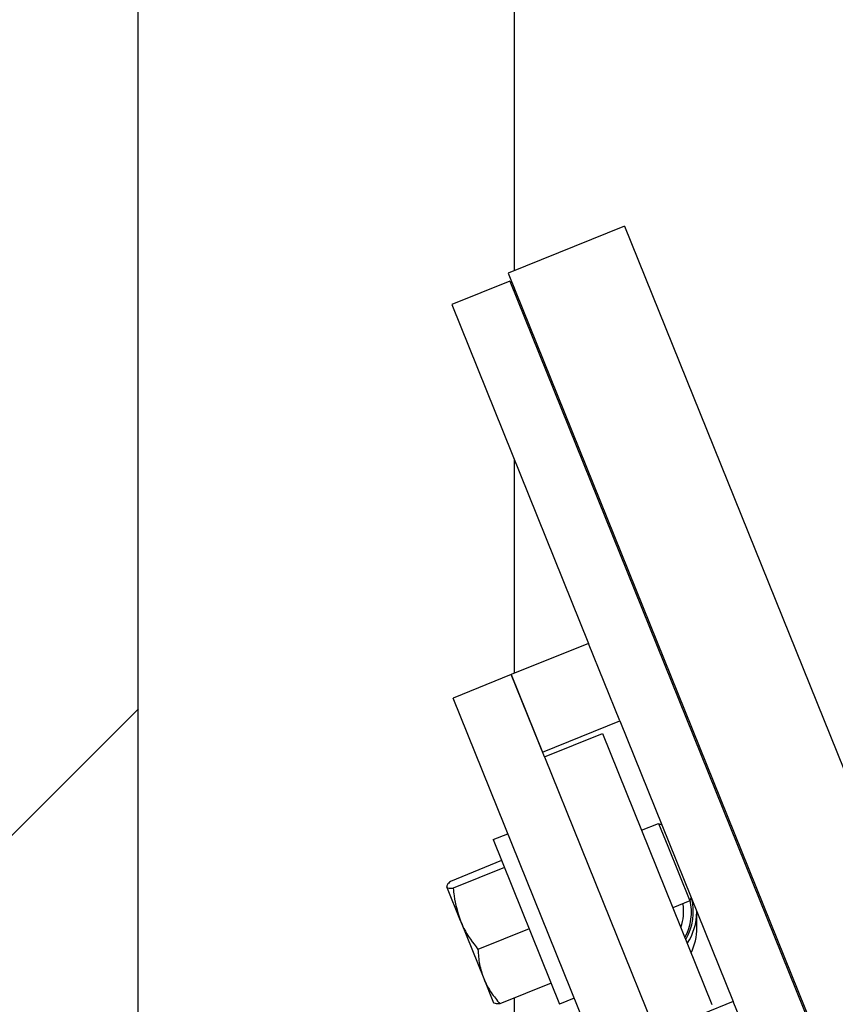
# Model space of a CAD drawing. Header units: inches. Extents: x 170 to 284, y 215 to 248.
# Tile 835 of 1056: x 235.267 to 235.434, y 224.36 to 224.562. Entities that reach past the tile are written whole.
import ezdxf

# ---------------------------------------------------------------- set-up
doc = ezdxf.new("R2010")
doc.units = ezdxf.units.IN
doc.header["$LTSCALE"] = 0.25
doc.header["$MEASUREMENT"] = 0
doc.layers.add('RH TOP OF HOOD', color=7, linetype='Continuous')

msp = doc.modelspace()

# ---------------------------------------------------------------- hatches: boundary and pattern name
at = {"layer": 'RH TOP OF HOOD'}
h = msp.add_hatch(dxfattribs=at)
h.set_pattern_fill('ANSI31', color=256, style=0)
h.set_pattern_definition([(45, (2.707916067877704, 14.11108102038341), (-0.08838834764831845, 0.08838834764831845), [])])
h.paths.add_polyline_path([(234.7754488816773, 224.1133359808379), (235.2910738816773, 224.1133359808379), (235.2910738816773, 225.5900686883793), (235.0545797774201, 225.5900686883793), (235.0545797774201, 225.6547275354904), (235.0161645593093, 225.5213686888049), (235.0161645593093, 225.5900686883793), (234.7754488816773, 225.5900686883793)])
h = msp.add_hatch(dxfattribs=at)
h.set_pattern_fill('ANSI31', color=256, scale=0.34241245, angle=2.8e-322, style=0)
h.set_pattern_definition([(45, (225.4529552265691, 218.4993357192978), (-0.03026527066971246, 0.03026527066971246), [])])
edge = h.paths.add_edge_path(flags=0)
edge.add_arc((235.7395956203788, 224.3915581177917), 0.021400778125, 89.9999999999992, 390.52248781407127, ccw=False)
edge.add_line((235.7395956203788, 224.4129588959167), (235.8123582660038, 224.4129588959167))
edge.add_arc((235.8123582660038, 224.8238538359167), 0.4108949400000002, 270, 450.0000000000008)
edge.add_line((235.8123582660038, 225.2347487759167), (235.3287006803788, 225.2347487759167))
edge.add_arc((235.3287006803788, 225.2390289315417), 0.004280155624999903, 180.0000000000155, 269.9999999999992, ccw=False)
edge.add_line((235.3244205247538, 225.2390289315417), (235.3244205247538, 225.2818304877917))
edge.add_arc((235.3287006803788, 225.2818304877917), 0.004280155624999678, 360, 540, ccw=False)
edge.add_line((235.3329808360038, 225.2818304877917), (235.3329808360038, 225.2390289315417))
edge.add_line((235.3329808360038, 225.2390289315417), (235.3297484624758, 225.2390289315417))
edge.add_line((235.3297484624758, 225.2390289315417), (235.3297484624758, 225.2818304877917))
edge.add_arc((235.3287006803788, 225.2818304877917), 0.001047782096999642, 360, 540.0000000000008)
edge.add_line((235.3276528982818, 225.2818304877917), (235.3276528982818, 225.2390289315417))
edge.add_arc((235.3287006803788, 225.2390289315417), 0.001047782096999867, 180, 270)
edge.add_line((235.3287006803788, 225.2379811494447), (235.8123582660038, 225.2379811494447))
edge.add_arc((235.8123582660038, 224.8238538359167), 0.4141273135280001, 269.9999999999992, 450, ccw=False)
edge.add_line((235.8123582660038, 224.4097265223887), (235.7395956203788, 224.4097265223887))
edge.add_arc((235.7395956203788, 224.3915581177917), 0.018168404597, 450.0000000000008, 750.5224878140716)
edge.add_arc((235.754343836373, 224.4002532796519), 0.001047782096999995, 390.5224878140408, 495.0000000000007)
edge.add_line((235.753602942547, 224.4009941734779), (235.7449077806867, 224.3922990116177))
edge.add_line((235.7449077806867, 224.3922990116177), (235.7426221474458, 224.3945846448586))
edge.add_line((235.7426221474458, 224.3945846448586), (235.751317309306, 224.4032798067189))
edge.add_arc((235.754343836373, 224.4002532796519), 0.004280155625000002, 390.522487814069, 495.0000000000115, ccw=False)

# ---------------------------------------------------------------- linework, layer by layer
for p, q in [((235.2910688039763, 220.0917137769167), (235.2910688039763, 225.5747237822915)), ((235.3681116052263, 225.1856836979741), (235.3681116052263, 224.5101060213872)), ((235.2910688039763, 224.2681184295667), (235.2910688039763, 225.0592623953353)), ((235.3907432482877, 224.5192497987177), (235.3669323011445, 224.5096295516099)), ((235.3907432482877, 224.5192497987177), (235.4548782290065, 224.3605101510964)), ((235.367243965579, 224.5080261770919), (235.3553384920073, 224.503216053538)), ((235.3669323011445, 224.5096295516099), (235.4310672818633, 224.3508899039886)), ((235.367243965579, 224.5080261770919), (235.4313789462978, 224.3492865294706)), ((235.3681116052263, 224.5067106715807), (235.3681116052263, 224.5058786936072)), ((235.3553384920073, 224.503216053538), (235.3833975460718, 224.4337674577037)), ((235.3681116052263, 224.4716014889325), (235.3681116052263, 224.4275915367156)), ((235.3833975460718, 224.4337674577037), (235.3675235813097, 224.4273539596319)), ((235.3898110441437, 224.4178934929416), (235.3833975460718, 224.4337674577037)), ((235.3675235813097, 224.4273539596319), (235.3556181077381, 224.4225438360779)), ((235.3675235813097, 224.4273539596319), (235.3739370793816, 224.4114799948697)), ((235.3743379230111, 224.4104878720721), (235.3675235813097, 224.4273539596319)), ((235.3916940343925, 224.3332527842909), (235.3556181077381, 224.4225438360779)), ((235.3739370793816, 224.4114799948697), (235.3898110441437, 224.4178934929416)), ((235.3898110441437, 224.4178934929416), (235.4130599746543, 224.3603503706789)), ((235.3743379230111, 224.4104878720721), (235.3862433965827, 224.415297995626)), ((235.3862433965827, 224.415297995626), (235.4086906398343, 224.3597391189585)), ((235.3743379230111, 224.4104878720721), (235.3967851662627, 224.3549289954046)), ((235.3942602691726, 224.3954555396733), (235.3977271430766, 224.3968562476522)), ((235.3977271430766, 224.3968562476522), (235.3984314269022, 224.3965572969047)), ((235.3977271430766, 224.3968562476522), (235.3996224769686, 224.3921651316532)), ((235.3638288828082, 224.3935378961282), (235.366844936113, 224.3947564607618)), ((235.3638288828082, 224.3935378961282), (235.3774511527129, 224.3598215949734)), ((235.3996224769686, 224.3921651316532), (235.4041406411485, 224.38098228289)), ((235.3655714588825, 224.3892248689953), (235.3550785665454, 224.3849854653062)), ((235.3661386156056, 224.3878211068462), (235.3556457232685, 224.3835817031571)), ((235.3571166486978, 224.3768795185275), (235.3542987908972, 224.3838539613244)), ((235.4041406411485, 224.38098228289), (235.4006737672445, 224.3795815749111)), ((235.4044395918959, 224.3816865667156), (235.4041406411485, 224.38098228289)), ((235.4056057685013, 224.3754647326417), (235.4056057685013, 224.3788001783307)), ((235.3571166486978, 224.3768795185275), (235.3619016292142, 224.3650362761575)), ((235.3712071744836, 224.3752759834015), (235.3607142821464, 224.3710365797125)), ((235.3619016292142, 224.3650362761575), (235.3638919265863, 224.3601101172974)), ((235.3757085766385, 224.3641346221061), (235.3652156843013, 224.359895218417)), ((235.3681116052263, 224.3610652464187), (235.3681116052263, 224.3444764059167)), ((235.3804672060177, 224.361040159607), (235.3774511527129, 224.3598215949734)), ((235.4130599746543, 224.3603503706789), (235.3971860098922, 224.353936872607)), ((235.4194734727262, 224.3444764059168), (235.4130599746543, 224.3603503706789))]:
    msp.add_line(p, q, dxfattribs=at)
for centre, radius, start, end in [((235.3937925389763, 224.3787176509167), 0.01070038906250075, 330.7923795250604, 13.14714000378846), ((235.3937925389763, 224.3787176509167), 0.01107704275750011, 329.2430343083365, 14.56662655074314), ((235.3937925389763, 224.3787176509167), 0.009094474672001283, 339.4873686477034, 10.73398509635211), ((235.3937925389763, 224.3787176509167), 0.0117704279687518, 326.7185446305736, 0), ((235.3937925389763, 224.3754647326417), 0.01181322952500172, 334.1160595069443, 0)]:
    msp.add_arc(centre, radius, start, end, dxfattribs=at)
for points, knots in [([(235.3550785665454, 224.3849854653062), (235.3548274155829, 224.3847513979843), (235.3543205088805, 224.3842789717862), (235.3543060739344, 224.3839964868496), (235.3542987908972, 224.3838539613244)], [0, 0, 0, 0, 0.4954579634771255, 1, 1, 1, 1]), ([(235.3542987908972, 224.3838539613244), (235.3543067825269, 224.383837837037), (235.3543673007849, 224.3837157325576), (235.3546955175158, 224.3835720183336), (235.3553270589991, 224.3835784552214), (235.3556457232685, 224.3835817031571)], [0, 0, 0, 0, 0.07009191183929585, 0.530785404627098, 0.9999999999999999, 0.9999999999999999, 0.9999999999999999, 0.9999999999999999]), ([(235.3556457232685, 224.3835817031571), (235.3556915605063, 224.3830550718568), (235.3558914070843, 224.3807590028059), (235.3565833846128, 224.3785679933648), (235.3571166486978, 224.3768795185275)], [0, 0, 0, 0, 0.2293621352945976, 1, 1, 1, 1]), ([(235.3571166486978, 224.3768795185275), (235.3573411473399, 224.376362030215), (235.3582526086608, 224.3742610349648), (235.3596563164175, 224.3724223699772), (235.3607142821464, 224.3710365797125)], [0, 0, 0, 0, 0.2463062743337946, 1, 1, 1, 1]), ([(235.3607142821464, 224.3710365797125), (235.360782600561, 224.3700117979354), (235.3609204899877, 224.367943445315), (235.3615726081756, 224.3660111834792), (235.3619016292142, 224.3650362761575)], [0, 0, 0, 0, 0.4954579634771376, 1, 1, 1, 1]), ([(235.3619016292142, 224.3650362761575), (235.3619562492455, 224.3649047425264), (235.3623698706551, 224.3639086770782), (235.3633638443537, 224.3621171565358), (235.3645946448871, 224.3606403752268), (235.3652156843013, 224.359895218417)], [0, 0, 0, 0, 0.07009191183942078, 0.5307854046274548, 1, 1, 1, 1]), ([(235.3652156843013, 224.359895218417), (235.3648724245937, 224.3598891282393), (235.3641796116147, 224.3598768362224), (235.3639729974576, 224.3600700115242), (235.3638687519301, 224.3601674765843)], [0, 0, 0, 0, 0.4954579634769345, 1, 1, 1, 1])]:
    msp.add_open_spline(points, degree=3, knots=knots, dxfattribs=at)

doc.saveas('drawing.dxf')
